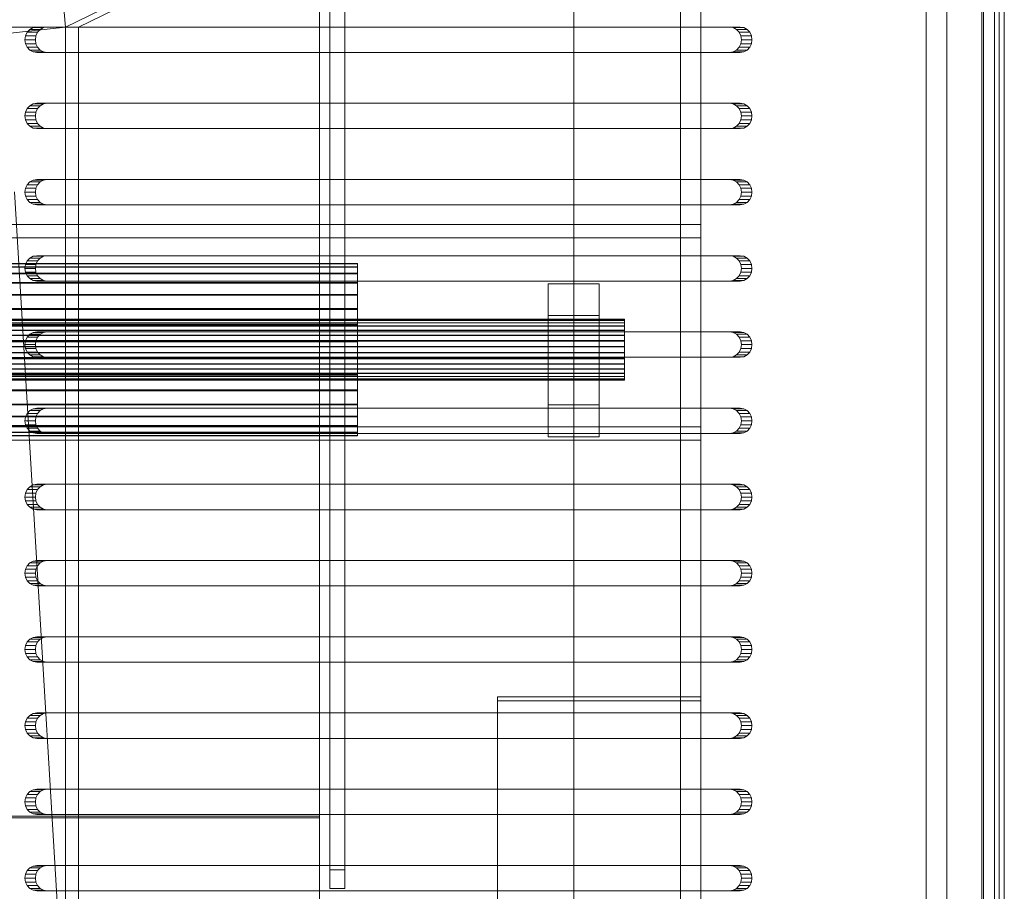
# Model space of a CAD drawing. Header units: millimetres. Extents: x -2233 to 61924, y -68080 to 6847.
# Tile 639 of 656: x 27641 to 27835, y -18050 to -17879. Entities that reach past the tile are written whole.
import ezdxf

# ---------------------------------------------------------------- set-up
doc = ezdxf.new("R2010")
doc.units = ezdxf.units.MM
for name, color, linetype, lineweight in [('superior_bajante_movil', 7, 'Continuous', 0), ('superior_C09', 7, 'Continuous', 0), ('superior_screen-C09', 7, 'Continuous', 0)]:
    doc.layers.add(name, color=color, linetype=linetype, lineweight=lineweight)

msp = doc.modelspace()

# ---------------------------------------------------------------- linework, layer by layer
at = {"layer": 'superior_bajante_movil'}
for p, q in [((27833.667, -17777), (27833.667, -18183)), ((27834.693, -18183), (27834.693, -17777)), ((27834.693, -17780), (27834.693, -18180)), ((27650.067, -17880), (27830.246, -17792)), ((27832.777, -17792), (27652.598, -17880)), ((27819.312, -17792), (27819.312, -18168)), ((27823.416, -18168), (27823.416, -17792)), ((27830.246, -17792), (27830.246, -18168)), ((27830.588, -18168), (27830.588, -17792)), ((27832.777, -18168), (27832.777, -17792)), ((27834.693, -17792), (27834.693, -18168)), ((27650.067, -17880), (27649.801, -17877.103)), ((27650.067, -17880), (27350.067, -17880)), ((27642.504, -17881.031), (27642.171, -17881.727)), ((27643.024, -17880.477), (27642.504, -17881.031)), ((27642.504, -17881.031), (27644.556, -17881.031)), ((27643.679, -17880.122), (27643.024, -17880.477)), ((27643.024, -17880.477), (27645.076, -17880.477)), ((27644.405, -17880), (27643.679, -17880.122)), ((27643.679, -17880.122), (27645.731, -17880.122)), ((27644.223, -17881.727), (27644.556, -17881.031)), ((27644.405, -17880), (27646.457, -17880)), ((27780.66, -17880), (27644.405, -17880)), ((27644.556, -17881.031), (27645.076, -17880.477)), ((27645.076, -17880.477), (27645.731, -17880.122)), ((27645.731, -17880.122), (27646.457, -17880)), ((27646.457, -17880), (27782.712, -17880)), ((27650.067, -18080), (27650.067, -17880)), ((27650.067, -17880), (27652.598, -17880)), ((27652.598, -17880), (27652.598, -18080)), ((27780.66, -17880), (27782.712, -17880)), ((27781.386, -17880.122), (27780.66, -17880)), ((27781.386, -17880.122), (27783.438, -17880.122)), ((27782.041, -17880.477), (27781.386, -17880.122)), ((27782.041, -17880.477), (27784.093, -17880.477)), ((27782.561, -17881.031), (27782.041, -17880.477)), ((27782.561, -17881.031), (27784.613, -17881.031)), ((27782.895, -17881.727), (27782.561, -17881.031)), ((27782.712, -17880), (27783.438, -17880.122)), ((27783.438, -17880.122), (27784.093, -17880.477)), ((27784.093, -17880.477), (27784.613, -17881.031)), ((27784.613, -17881.031), (27784.947, -17881.727)), ((27642.171, -17881.727), (27642.056, -17882.5)), ((27642.056, -17882.5), (27642.171, -17883.273)), ((27642.056, -17882.5), (27644.108, -17882.5)), ((27642.171, -17881.727), (27644.223, -17881.727)), ((27644.108, -17882.5), (27644.223, -17881.727)), ((27644.223, -17883.273), (27644.108, -17882.5)), ((27782.895, -17881.727), (27784.947, -17881.727)), ((27783.01, -17882.5), (27782.895, -17881.727)), ((27782.895, -17883.273), (27783.01, -17882.5)), ((27783.01, -17882.5), (27785.062, -17882.5)), ((27784.947, -17881.727), (27785.062, -17882.5)), ((27785.062, -17882.5), (27784.947, -17883.273)), ((27642.171, -17883.273), (27642.504, -17883.969)), ((27642.171, -17883.273), (27644.223, -17883.273)), ((27642.504, -17883.969), (27643.024, -17884.523)), ((27642.504, -17883.969), (27644.556, -17883.969)), ((27643.024, -17884.523), (27643.679, -17884.878)), ((27643.024, -17884.523), (27645.076, -17884.523)), ((27643.679, -17884.878), (27644.405, -17885)), ((27643.679, -17884.878), (27645.731, -17884.878)), ((27644.556, -17883.969), (27644.223, -17883.273)), ((27645.076, -17884.523), (27644.556, -17883.969)), ((27645.731, -17884.878), (27645.076, -17884.523)), ((27646.457, -17885), (27645.731, -17884.878)), ((27780.66, -17885), (27781.386, -17884.878)), ((27781.386, -17884.878), (27782.041, -17884.523)), ((27781.386, -17884.878), (27783.438, -17884.878)), ((27782.041, -17884.523), (27782.561, -17883.969)), ((27782.041, -17884.523), (27784.093, -17884.523)), ((27782.561, -17883.969), (27782.895, -17883.273)), ((27782.561, -17883.969), (27784.613, -17883.969)), ((27783.438, -17884.878), (27782.712, -17885)), ((27782.895, -17883.273), (27784.947, -17883.273)), ((27784.093, -17884.523), (27783.438, -17884.878)), ((27784.613, -17883.969), (27784.093, -17884.523)), ((27784.947, -17883.273), (27784.613, -17883.969)), ((27646.457, -17885), (27644.405, -17885)), ((27644.405, -17885), (27780.66, -17885)), ((27782.712, -17885), (27646.457, -17885)), ((27780.66, -17885), (27782.712, -17885)), ((27642.504, -17896.031), (27642.171, -17896.727)), ((27643.024, -17895.477), (27642.504, -17896.031)), ((27642.504, -17896.031), (27644.556, -17896.031)), ((27643.679, -17895.122), (27643.024, -17895.477)), ((27643.024, -17895.477), (27645.076, -17895.477)), ((27644.405, -17895), (27643.679, -17895.122)), ((27643.679, -17895.122), (27645.731, -17895.122)), ((27644.223, -17896.727), (27644.556, -17896.031)), ((27644.405, -17895), (27646.457, -17895)), ((27780.66, -17895), (27644.405, -17895)), ((27644.556, -17896.031), (27645.076, -17895.477)), ((27645.076, -17895.477), (27645.731, -17895.122)), ((27645.731, -17895.122), (27646.457, -17895)), ((27646.457, -17895), (27782.712, -17895)), ((27780.66, -17895), (27782.712, -17895)), ((27781.386, -17895.122), (27780.66, -17895)), ((27781.386, -17895.122), (27783.438, -17895.122)), ((27782.041, -17895.477), (27781.386, -17895.122)), ((27782.041, -17895.477), (27784.093, -17895.477)), ((27782.561, -17896.031), (27782.041, -17895.477)), ((27782.561, -17896.031), (27784.613, -17896.031)), ((27782.895, -17896.727), (27782.561, -17896.031)), ((27782.712, -17895), (27783.438, -17895.122)), ((27783.438, -17895.122), (27784.093, -17895.477)), ((27784.093, -17895.477), (27784.613, -17896.031)), ((27784.613, -17896.031), (27784.947, -17896.727)), ((27642.171, -17896.727), (27642.056, -17897.5)), ((27642.056, -17897.5), (27642.171, -17898.273)), ((27642.056, -17897.5), (27644.108, -17897.5)), ((27642.171, -17896.727), (27644.223, -17896.727)), ((27642.171, -17898.273), (27642.504, -17898.969)), ((27642.171, -17898.273), (27644.223, -17898.273)), ((27644.108, -17897.5), (27644.223, -17896.727)), ((27644.223, -17898.273), (27644.108, -17897.5)), ((27644.556, -17898.969), (27644.223, -17898.273)), ((27782.561, -17898.969), (27782.895, -17898.273)), ((27782.895, -17896.727), (27784.947, -17896.727)), ((27783.01, -17897.5), (27782.895, -17896.727)), ((27782.895, -17898.273), (27783.01, -17897.5)), ((27782.895, -17898.273), (27784.947, -17898.273)), ((27783.01, -17897.5), (27785.062, -17897.5)), ((27784.947, -17898.273), (27784.613, -17898.969)), ((27784.947, -17896.727), (27785.062, -17897.5)), ((27785.062, -17897.5), (27784.947, -17898.273)), ((27642.504, -17898.969), (27643.024, -17899.523)), ((27642.504, -17898.969), (27644.556, -17898.969)), ((27643.024, -17899.523), (27643.679, -17899.878)), ((27643.024, -17899.523), (27645.076, -17899.523)), ((27643.679, -17899.878), (27644.405, -17900)), ((27643.679, -17899.878), (27645.731, -17899.878)), ((27646.457, -17900), (27644.405, -17900)), ((27644.405, -17900), (27780.66, -17900)), ((27645.076, -17899.523), (27644.556, -17898.969)), ((27645.731, -17899.878), (27645.076, -17899.523)), ((27646.457, -17900), (27645.731, -17899.878)), ((27782.712, -17900), (27646.457, -17900)), ((27780.66, -17900), (27781.386, -17899.878)), ((27780.66, -17900), (27782.712, -17900)), ((27781.386, -17899.878), (27782.041, -17899.523)), ((27781.386, -17899.878), (27783.438, -17899.878)), ((27782.041, -17899.523), (27782.561, -17898.969)), ((27782.041, -17899.523), (27784.093, -17899.523)), ((27782.561, -17898.969), (27784.613, -17898.969)), ((27783.438, -17899.878), (27782.712, -17900)), ((27784.093, -17899.523), (27783.438, -17899.878)), ((27784.613, -17898.969), (27784.093, -17899.523)), ((27644.405, -17910), (27643.679, -17910.122)), ((27644.405, -17910), (27646.457, -17910)), ((27780.66, -17910), (27644.405, -17910)), ((27645.731, -17910.122), (27646.457, -17910)), ((27646.457, -17910), (27782.712, -17910)), ((27780.66, -17910), (27782.712, -17910)), ((27781.386, -17910.122), (27780.66, -17910)), ((27782.712, -17910), (27783.438, -17910.122)), ((27642.171, -17911.727), (27642.056, -17912.5)), ((27642.504, -17911.031), (27642.171, -17911.727)), ((27642.171, -17911.727), (27644.223, -17911.727)), ((27643.024, -17910.477), (27642.504, -17911.031)), ((27642.504, -17911.031), (27644.556, -17911.031)), ((27643.679, -17910.122), (27643.024, -17910.477)), ((27643.024, -17910.477), (27645.076, -17910.477)), ((27643.679, -17910.122), (27645.731, -17910.122)), ((27644.108, -17912.5), (27644.223, -17911.727)), ((27644.223, -17911.727), (27644.556, -17911.031)), ((27644.556, -17911.031), (27645.076, -17910.477)), ((27645.076, -17910.477), (27645.731, -17910.122)), ((27781.386, -17910.122), (27783.438, -17910.122)), ((27782.041, -17910.477), (27781.386, -17910.122)), ((27782.041, -17910.477), (27784.093, -17910.477)), ((27782.561, -17911.031), (27782.041, -17910.477)), ((27782.561, -17911.031), (27784.613, -17911.031)), ((27782.895, -17911.727), (27782.561, -17911.031)), ((27782.895, -17911.727), (27784.947, -17911.727)), ((27783.01, -17912.5), (27782.895, -17911.727)), ((27783.438, -17910.122), (27784.093, -17910.477)), ((27784.093, -17910.477), (27784.613, -17911.031)), ((27784.613, -17911.031), (27784.947, -17911.727)), ((27784.947, -17911.727), (27785.062, -17912.5)), ((27642.056, -17912.5), (27642.171, -17913.273)), ((27642.056, -17912.5), (27644.108, -17912.5)), ((27642.171, -17913.273), (27642.504, -17913.969)), ((27642.171, -17913.273), (27644.223, -17913.273)), ((27642.504, -17913.969), (27643.024, -17914.523)), ((27642.504, -17913.969), (27644.556, -17913.969)), ((27644.223, -17913.273), (27644.108, -17912.5)), ((27644.556, -17913.969), (27644.223, -17913.273)), ((27645.076, -17914.523), (27644.556, -17913.969)), ((27782.041, -17914.523), (27782.561, -17913.969)), ((27782.561, -17913.969), (27782.895, -17913.273)), ((27782.561, -17913.969), (27784.613, -17913.969)), ((27782.895, -17913.273), (27783.01, -17912.5)), ((27782.895, -17913.273), (27784.947, -17913.273)), ((27783.01, -17912.5), (27785.062, -17912.5)), ((27784.613, -17913.969), (27784.093, -17914.523)), ((27784.947, -17913.273), (27784.613, -17913.969)), ((27785.062, -17912.5), (27784.947, -17913.273)), ((27643.024, -17914.523), (27643.679, -17914.878)), ((27643.024, -17914.523), (27645.076, -17914.523)), ((27643.679, -17914.878), (27644.405, -17915)), ((27643.679, -17914.878), (27645.731, -17914.878)), ((27646.457, -17915), (27644.405, -17915)), ((27644.405, -17915), (27780.66, -17915)), ((27645.731, -17914.878), (27645.076, -17914.523)), ((27646.457, -17915), (27645.731, -17914.878)), ((27782.712, -17915), (27646.457, -17915)), ((27780.66, -17915), (27781.386, -17914.878)), ((27780.66, -17915), (27782.712, -17915)), ((27781.386, -17914.878), (27782.041, -17914.523)), ((27781.386, -17914.878), (27783.438, -17914.878)), ((27782.041, -17914.523), (27784.093, -17914.523)), ((27783.438, -17914.878), (27782.712, -17915)), ((27784.093, -17914.523), (27783.438, -17914.878)), ((27643.024, -17925.477), (27642.504, -17926.031)), ((27643.679, -17925.122), (27643.024, -17925.477)), ((27643.024, -17925.477), (27645.076, -17925.477)), ((27644.405, -17925), (27643.679, -17925.122)), ((27643.679, -17925.122), (27645.731, -17925.122)), ((27644.405, -17925), (27646.457, -17925)), ((27780.66, -17925), (27644.405, -17925)), ((27644.556, -17926.031), (27645.076, -17925.477)), ((27645.076, -17925.477), (27645.731, -17925.122)), ((27645.731, -17925.122), (27646.457, -17925)), ((27646.457, -17925), (27782.712, -17925)), ((27780.66, -17925), (27782.712, -17925)), ((27781.386, -17925.122), (27780.66, -17925)), ((27781.386, -17925.122), (27783.438, -17925.122)), ((27782.041, -17925.477), (27781.386, -17925.122)), ((27782.041, -17925.477), (27784.093, -17925.477)), ((27782.561, -17926.031), (27782.041, -17925.477)), ((27782.712, -17925), (27783.438, -17925.122)), ((27783.438, -17925.122), (27784.093, -17925.477)), ((27784.093, -17925.477), (27784.613, -17926.031)), ((27642.171, -17926.727), (27642.056, -17927.5)), ((27642.056, -17927.5), (27642.171, -17928.273)), ((27642.056, -17927.5), (27644.108, -17927.5)), ((27642.504, -17926.031), (27642.171, -17926.727)), ((27642.171, -17926.727), (27644.223, -17926.727)), ((27642.504, -17926.031), (27644.556, -17926.031)), ((27644.108, -17927.5), (27644.223, -17926.727)), ((27644.223, -17928.273), (27644.108, -17927.5)), ((27644.223, -17926.727), (27644.556, -17926.031)), ((27782.561, -17926.031), (27784.613, -17926.031)), ((27782.895, -17926.727), (27782.561, -17926.031)), ((27782.895, -17926.727), (27784.947, -17926.727)), ((27783.01, -17927.5), (27782.895, -17926.727)), ((27782.895, -17928.273), (27783.01, -17927.5)), ((27783.01, -17927.5), (27785.062, -17927.5)), ((27784.613, -17926.031), (27784.947, -17926.727)), ((27784.947, -17926.727), (27785.062, -17927.5)), ((27785.062, -17927.5), (27784.947, -17928.273)), ((27642.171, -17928.273), (27642.504, -17928.969)), ((27642.171, -17928.273), (27644.223, -17928.273)), ((27642.504, -17928.969), (27643.024, -17929.523)), ((27642.504, -17928.969), (27644.556, -17928.969)), ((27644.556, -17928.969), (27644.223, -17928.273)), ((27645.076, -17929.523), (27644.556, -17928.969)), ((27782.041, -17929.523), (27782.561, -17928.969)), ((27782.561, -17928.969), (27782.895, -17928.273)), ((27782.561, -17928.969), (27784.613, -17928.969)), ((27782.895, -17928.273), (27784.947, -17928.273)), ((27784.613, -17928.969), (27784.093, -17929.523)), ((27784.947, -17928.273), (27784.613, -17928.969)), ((27643.024, -17929.523), (27643.679, -17929.878)), ((27643.024, -17929.523), (27645.076, -17929.523)), ((27643.679, -17929.878), (27644.405, -17930)), ((27643.679, -17929.878), (27645.731, -17929.878)), ((27646.457, -17930), (27644.405, -17930)), ((27644.405, -17930), (27780.66, -17930)), ((27645.731, -17929.878), (27645.076, -17929.523)), ((27646.457, -17930), (27645.731, -17929.878)), ((27782.712, -17930), (27646.457, -17930)), ((27780.66, -17930), (27781.386, -17929.878)), ((27780.66, -17930), (27782.712, -17930)), ((27781.386, -17929.878), (27782.041, -17929.523)), ((27781.386, -17929.878), (27783.438, -17929.878)), ((27782.041, -17929.523), (27784.093, -17929.523)), ((27783.438, -17929.878), (27782.712, -17930)), ((27784.093, -17929.523), (27783.438, -17929.878)), ((27642.504, -17941.031), (27642.171, -17941.727)), ((27643.024, -17940.477), (27642.504, -17941.031)), ((27642.504, -17941.031), (27644.556, -17941.031)), ((27643.679, -17940.122), (27643.024, -17940.477)), ((27643.024, -17940.477), (27645.076, -17940.477)), ((27644.405, -17940), (27643.679, -17940.122)), ((27643.679, -17940.122), (27645.731, -17940.122)), ((27644.223, -17941.727), (27644.556, -17941.031)), ((27644.405, -17940), (27646.457, -17940)), ((27780.66, -17940), (27644.405, -17940)), ((27644.556, -17941.031), (27645.076, -17940.477)), ((27645.076, -17940.477), (27645.731, -17940.122)), ((27645.731, -17940.122), (27646.457, -17940)), ((27646.457, -17940), (27782.712, -17940)), ((27780.66, -17940), (27782.712, -17940)), ((27781.386, -17940.122), (27780.66, -17940)), ((27781.386, -17940.122), (27783.438, -17940.122)), ((27782.041, -17940.477), (27781.386, -17940.122)), ((27782.041, -17940.477), (27784.093, -17940.477)), ((27782.561, -17941.031), (27782.041, -17940.477)), ((27782.561, -17941.031), (27784.613, -17941.031)), ((27782.895, -17941.727), (27782.561, -17941.031)), ((27782.712, -17940), (27783.438, -17940.122)), ((27783.438, -17940.122), (27784.093, -17940.477)), ((27784.093, -17940.477), (27784.613, -17941.031)), ((27784.613, -17941.031), (27784.947, -17941.727)), ((27642.171, -17941.727), (27642.056, -17942.5)), ((27642.056, -17942.5), (27642.171, -17943.273)), ((27642.056, -17942.5), (27644.108, -17942.5)), ((27642.171, -17941.727), (27644.223, -17941.727)), ((27644.108, -17942.5), (27644.223, -17941.727)), ((27644.223, -17943.273), (27644.108, -17942.5)), ((27782.895, -17941.727), (27784.947, -17941.727)), ((27783.01, -17942.5), (27782.895, -17941.727)), ((27782.895, -17943.273), (27783.01, -17942.5)), ((27783.01, -17942.5), (27785.062, -17942.5)), ((27784.947, -17941.727), (27785.062, -17942.5)), ((27785.062, -17942.5), (27784.947, -17943.273)), ((27642.171, -17943.273), (27642.504, -17943.969)), ((27642.171, -17943.273), (27644.223, -17943.273)), ((27642.504, -17943.969), (27643.024, -17944.523)), ((27642.504, -17943.969), (27644.556, -17943.969)), ((27643.024, -17944.523), (27643.679, -17944.878)), ((27643.024, -17944.523), (27645.076, -17944.523)), ((27643.679, -17944.878), (27644.405, -17945)), ((27643.679, -17944.878), (27645.731, -17944.878)), ((27644.556, -17943.969), (27644.223, -17943.273)), ((27645.076, -17944.523), (27644.556, -17943.969)), ((27645.731, -17944.878), (27645.076, -17944.523)), ((27646.457, -17945), (27645.731, -17944.878)), ((27780.66, -17945), (27781.386, -17944.878)), ((27781.386, -17944.878), (27782.041, -17944.523)), ((27781.386, -17944.878), (27783.438, -17944.878)), ((27782.041, -17944.523), (27782.561, -17943.969)), ((27782.041, -17944.523), (27784.093, -17944.523)), ((27782.561, -17943.969), (27782.895, -17943.273)), ((27782.561, -17943.969), (27784.613, -17943.969)), ((27783.438, -17944.878), (27782.712, -17945)), ((27782.895, -17943.273), (27784.947, -17943.273)), ((27784.093, -17944.523), (27783.438, -17944.878)), ((27784.613, -17943.969), (27784.093, -17944.523)), ((27784.947, -17943.273), (27784.613, -17943.969)), ((27646.457, -17945), (27644.405, -17945)), ((27644.405, -17945), (27780.66, -17945)), ((27782.712, -17945), (27646.457, -17945)), ((27780.66, -17945), (27782.712, -17945)), ((27642.504, -17956.031), (27642.171, -17956.727)), ((27643.024, -17955.477), (27642.504, -17956.031)), ((27642.504, -17956.031), (27644.556, -17956.031)), ((27643.679, -17955.122), (27643.024, -17955.477)), ((27643.024, -17955.477), (27645.076, -17955.477)), ((27644.405, -17955), (27643.679, -17955.122)), ((27643.679, -17955.122), (27645.731, -17955.122)), ((27644.223, -17956.727), (27644.556, -17956.031)), ((27644.405, -17955), (27646.457, -17955)), ((27780.66, -17955), (27644.405, -17955)), ((27644.556, -17956.031), (27645.076, -17955.477)), ((27645.076, -17955.477), (27645.731, -17955.122)), ((27645.731, -17955.122), (27646.457, -17955)), ((27646.457, -17955), (27782.712, -17955)), ((27780.66, -17955), (27782.712, -17955)), ((27781.386, -17955.122), (27780.66, -17955)), ((27781.386, -17955.122), (27783.438, -17955.122)), ((27782.041, -17955.477), (27781.386, -17955.122)), ((27782.041, -17955.477), (27784.093, -17955.477)), ((27782.561, -17956.031), (27782.041, -17955.477)), ((27782.561, -17956.031), (27784.613, -17956.031)), ((27782.895, -17956.727), (27782.561, -17956.031)), ((27782.712, -17955), (27783.438, -17955.122)), ((27783.438, -17955.122), (27784.093, -17955.477)), ((27784.093, -17955.477), (27784.613, -17956.031)), ((27784.613, -17956.031), (27784.947, -17956.727)), ((27642.171, -17956.727), (27642.056, -17957.5)), ((27642.056, -17957.5), (27642.171, -17958.273)), ((27642.056, -17957.5), (27644.108, -17957.5)), ((27642.171, -17956.727), (27644.223, -17956.727)), ((27642.171, -17958.273), (27642.504, -17958.969)), ((27642.171, -17958.273), (27644.223, -17958.273)), ((27644.108, -17957.5), (27644.223, -17956.727)), ((27644.223, -17958.273), (27644.108, -17957.5)), ((27644.556, -17958.969), (27644.223, -17958.273)), ((27782.561, -17958.969), (27782.895, -17958.273)), ((27782.895, -17956.727), (27784.947, -17956.727)), ((27783.01, -17957.5), (27782.895, -17956.727)), ((27782.895, -17958.273), (27783.01, -17957.5)), ((27782.895, -17958.273), (27784.947, -17958.273)), ((27783.01, -17957.5), (27785.062, -17957.5)), ((27784.947, -17958.273), (27784.613, -17958.969)), ((27784.947, -17956.727), (27785.062, -17957.5)), ((27785.062, -17957.5), (27784.947, -17958.273)), ((27642.504, -17958.969), (27643.024, -17959.523)), ((27642.504, -17958.969), (27644.556, -17958.969)), ((27643.024, -17959.523), (27643.679, -17959.878)), ((27643.024, -17959.523), (27645.076, -17959.523)), ((27643.679, -17959.878), (27644.405, -17960)), ((27643.679, -17959.878), (27645.731, -17959.878)), ((27646.457, -17960), (27644.405, -17960)), ((27644.405, -17960), (27780.66, -17960)), ((27645.076, -17959.523), (27644.556, -17958.969)), ((27645.731, -17959.878), (27645.076, -17959.523)), ((27646.457, -17960), (27645.731, -17959.878)), ((27782.712, -17960), (27646.457, -17960)), ((27780.66, -17960), (27781.386, -17959.878)), ((27780.66, -17960), (27782.712, -17960)), ((27781.386, -17959.878), (27782.041, -17959.523)), ((27781.386, -17959.878), (27783.438, -17959.878)), ((27782.041, -17959.523), (27782.561, -17958.969)), ((27782.041, -17959.523), (27784.093, -17959.523)), ((27782.561, -17958.969), (27784.613, -17958.969)), ((27783.438, -17959.878), (27782.712, -17960)), ((27784.093, -17959.523), (27783.438, -17959.878)), ((27784.613, -17958.969), (27784.093, -17959.523)), ((27643.679, -17970.122), (27643.024, -17970.477)), ((27644.405, -17970), (27643.679, -17970.122)), ((27643.679, -17970.122), (27645.731, -17970.122)), ((27644.405, -17970), (27646.457, -17970)), ((27780.66, -17970), (27644.405, -17970)), ((27645.076, -17970.477), (27645.731, -17970.122)), ((27645.731, -17970.122), (27646.457, -17970)), ((27646.457, -17970), (27782.712, -17970)), ((27780.66, -17970), (27782.712, -17970)), ((27781.386, -17970.122), (27780.66, -17970)), ((27781.386, -17970.122), (27783.438, -17970.122)), ((27782.041, -17970.477), (27781.386, -17970.122)), ((27782.712, -17970), (27783.438, -17970.122)), ((27783.438, -17970.122), (27784.093, -17970.477)), ((27642.171, -17971.727), (27642.056, -17972.5)), ((27642.504, -17971.031), (27642.171, -17971.727)), ((27642.171, -17971.727), (27644.223, -17971.727)), ((27643.024, -17970.477), (27642.504, -17971.031)), ((27642.504, -17971.031), (27644.556, -17971.031)), ((27643.024, -17970.477), (27645.076, -17970.477)), ((27644.108, -17972.5), (27644.223, -17971.727)), ((27644.223, -17971.727), (27644.556, -17971.031)), ((27644.556, -17971.031), (27645.076, -17970.477)), ((27782.041, -17970.477), (27784.093, -17970.477)), ((27782.561, -17971.031), (27782.041, -17970.477)), ((27782.561, -17971.031), (27784.613, -17971.031)), ((27782.895, -17971.727), (27782.561, -17971.031)), ((27782.895, -17971.727), (27784.947, -17971.727)), ((27783.01, -17972.5), (27782.895, -17971.727)), ((27784.093, -17970.477), (27784.613, -17971.031)), ((27784.613, -17971.031), (27784.947, -17971.727)), ((27784.947, -17971.727), (27785.062, -17972.5)), ((27642.056, -17972.5), (27642.171, -17973.273)), ((27642.056, -17972.5), (27644.108, -17972.5)), ((27642.171, -17973.273), (27642.504, -17973.969)), ((27642.171, -17973.273), (27644.223, -17973.273)), ((27642.504, -17973.969), (27643.024, -17974.523)), ((27642.504, -17973.969), (27644.556, -17973.969)), ((27644.223, -17973.273), (27644.108, -17972.5)), ((27644.556, -17973.969), (27644.223, -17973.273)), ((27645.076, -17974.523), (27644.556, -17973.969)), ((27782.041, -17974.523), (27782.561, -17973.969)), ((27782.561, -17973.969), (27782.895, -17973.273)), ((27782.561, -17973.969), (27784.613, -17973.969)), ((27782.895, -17973.273), (27783.01, -17972.5)), ((27782.895, -17973.273), (27784.947, -17973.273)), ((27783.01, -17972.5), (27785.062, -17972.5)), ((27784.613, -17973.969), (27784.093, -17974.523)), ((27784.947, -17973.273), (27784.613, -17973.969)), ((27785.062, -17972.5), (27784.947, -17973.273)), ((27643.024, -17974.523), (27643.679, -17974.878)), ((27643.024, -17974.523), (27645.076, -17974.523)), ((27643.679, -17974.878), (27644.405, -17975)), ((27643.679, -17974.878), (27645.731, -17974.878)), ((27646.457, -17975), (27644.405, -17975)), ((27644.405, -17975), (27780.66, -17975)), ((27645.731, -17974.878), (27645.076, -17974.523)), ((27646.457, -17975), (27645.731, -17974.878)), ((27782.712, -17975), (27646.457, -17975)), ((27780.66, -17975), (27781.386, -17974.878)), ((27780.66, -17975), (27782.712, -17975)), ((27781.386, -17974.878), (27782.041, -17974.523)), ((27781.386, -17974.878), (27783.438, -17974.878)), ((27782.041, -17974.523), (27784.093, -17974.523)), ((27783.438, -17974.878), (27782.712, -17975)), ((27784.093, -17974.523), (27783.438, -17974.878)), ((27643.024, -17985.477), (27642.504, -17986.031)), ((27643.679, -17985.122), (27643.024, -17985.477)), ((27643.024, -17985.477), (27645.076, -17985.477)), ((27644.405, -17985), (27643.679, -17985.122)), ((27643.679, -17985.122), (27645.731, -17985.122)), ((27644.405, -17985), (27646.457, -17985)), ((27780.66, -17985), (27644.405, -17985)), ((27644.556, -17986.031), (27645.076, -17985.477)), ((27645.076, -17985.477), (27645.731, -17985.122)), ((27645.731, -17985.122), (27646.457, -17985)), ((27646.457, -17985), (27782.712, -17985)), ((27780.66, -17985), (27782.712, -17985)), ((27781.386, -17985.122), (27780.66, -17985)), ((27781.386, -17985.122), (27783.438, -17985.122)), ((27782.041, -17985.477), (27781.386, -17985.122)), ((27782.041, -17985.477), (27784.093, -17985.477)), ((27782.561, -17986.031), (27782.041, -17985.477)), ((27782.712, -17985), (27783.438, -17985.122)), ((27783.438, -17985.122), (27784.093, -17985.477)), ((27784.093, -17985.477), (27784.613, -17986.031)), ((27642.171, -17986.727), (27642.056, -17987.5)), ((27642.056, -17987.5), (27642.171, -17988.273)), ((27642.056, -17987.5), (27644.108, -17987.5)), ((27642.504, -17986.031), (27642.171, -17986.727)), ((27642.171, -17986.727), (27644.223, -17986.727)), ((27642.504, -17986.031), (27644.556, -17986.031)), ((27644.108, -17987.5), (27644.223, -17986.727)), ((27644.223, -17988.273), (27644.108, -17987.5)), ((27644.223, -17986.727), (27644.556, -17986.031)), ((27782.561, -17986.031), (27784.613, -17986.031)), ((27782.895, -17986.727), (27782.561, -17986.031)), ((27782.895, -17986.727), (27784.947, -17986.727)), ((27783.01, -17987.5), (27782.895, -17986.727)), ((27782.895, -17988.273), (27783.01, -17987.5)), ((27783.01, -17987.5), (27785.062, -17987.5)), ((27784.613, -17986.031), (27784.947, -17986.727)), ((27784.947, -17986.727), (27785.062, -17987.5)), ((27785.062, -17987.5), (27784.947, -17988.273)), ((27642.171, -17988.273), (27642.504, -17988.969)), ((27642.171, -17988.273), (27644.223, -17988.273)), ((27642.504, -17988.969), (27643.024, -17989.523)), ((27642.504, -17988.969), (27644.556, -17988.969)), ((27643.024, -17989.523), (27643.679, -17989.878)), ((27643.024, -17989.523), (27645.076, -17989.523)), ((27644.556, -17988.969), (27644.223, -17988.273)), ((27645.076, -17989.523), (27644.556, -17988.969)), ((27645.731, -17989.878), (27645.076, -17989.523)), ((27781.386, -17989.878), (27782.041, -17989.523)), ((27782.041, -17989.523), (27782.561, -17988.969)), ((27782.041, -17989.523), (27784.093, -17989.523)), ((27782.561, -17988.969), (27782.895, -17988.273)), ((27782.561, -17988.969), (27784.613, -17988.969)), ((27782.895, -17988.273), (27784.947, -17988.273)), ((27784.093, -17989.523), (27783.438, -17989.878)), ((27784.613, -17988.969), (27784.093, -17989.523)), ((27784.947, -17988.273), (27784.613, -17988.969)), ((27643.679, -17989.878), (27644.405, -17990)), ((27643.679, -17989.878), (27645.731, -17989.878)), ((27646.457, -17990), (27644.405, -17990)), ((27644.405, -17990), (27780.66, -17990)), ((27646.457, -17990), (27645.731, -17989.878)), ((27782.712, -17990), (27646.457, -17990)), ((27780.66, -17990), (27781.386, -17989.878)), ((27780.66, -17990), (27782.712, -17990)), ((27781.386, -17989.878), (27783.438, -17989.878)), ((27783.438, -17989.878), (27782.712, -17990)), ((27642.504, -18001.031), (27642.171, -18001.727)), ((27643.024, -18000.477), (27642.504, -18001.031)), ((27642.504, -18001.031), (27644.556, -18001.031)), ((27643.679, -18000.122), (27643.024, -18000.477)), ((27643.024, -18000.477), (27645.076, -18000.477)), ((27644.405, -18000), (27643.679, -18000.122)), ((27643.679, -18000.122), (27645.731, -18000.122)), ((27644.223, -18001.727), (27644.556, -18001.031)), ((27644.405, -18000), (27646.457, -18000)), ((27780.66, -18000), (27644.405, -18000)), ((27644.556, -18001.031), (27645.076, -18000.477)), ((27645.076, -18000.477), (27645.731, -18000.122)), ((27645.731, -18000.122), (27646.457, -18000)), ((27646.457, -18000), (27782.712, -18000)), ((27780.66, -18000), (27782.712, -18000)), ((27781.386, -18000.122), (27780.66, -18000)), ((27781.386, -18000.122), (27783.438, -18000.122)), ((27782.041, -18000.477), (27781.386, -18000.122)), ((27782.041, -18000.477), (27784.093, -18000.477)), ((27782.561, -18001.031), (27782.041, -18000.477)), ((27782.561, -18001.031), (27784.613, -18001.031)), ((27782.895, -18001.727), (27782.561, -18001.031)), ((27782.712, -18000), (27783.438, -18000.122)), ((27783.438, -18000.122), (27784.093, -18000.477)), ((27784.093, -18000.477), (27784.613, -18001.031)), ((27784.613, -18001.031), (27784.947, -18001.727)), ((27642.171, -18001.727), (27642.056, -18002.5)), ((27642.056, -18002.5), (27642.171, -18003.273)), ((27642.056, -18002.5), (27644.108, -18002.5)), ((27642.171, -18001.727), (27644.223, -18001.727)), ((27644.108, -18002.5), (27644.223, -18001.727)), ((27644.223, -18003.273), (27644.108, -18002.5)), ((27782.895, -18001.727), (27784.947, -18001.727)), ((27783.01, -18002.5), (27782.895, -18001.727)), ((27782.895, -18003.273), (27783.01, -18002.5)), ((27783.01, -18002.5), (27785.062, -18002.5)), ((27784.947, -18001.727), (27785.062, -18002.5)), ((27785.062, -18002.5), (27784.947, -18003.273)), ((27642.171, -18003.273), (27642.504, -18003.969)), ((27642.171, -18003.273), (27644.223, -18003.273)), ((27642.504, -18003.969), (27643.024, -18004.523)), ((27642.504, -18003.969), (27644.556, -18003.969)), ((27643.024, -18004.523), (27643.679, -18004.878)), ((27643.024, -18004.523), (27645.076, -18004.523)), ((27643.679, -18004.878), (27644.405, -18005)), ((27643.679, -18004.878), (27645.731, -18004.878)), ((27644.556, -18003.969), (27644.223, -18003.273)), ((27646.457, -18005), (27644.405, -18005)), ((27644.405, -18005), (27780.66, -18005)), ((27645.076, -18004.523), (27644.556, -18003.969)), ((27645.731, -18004.878), (27645.076, -18004.523)), ((27646.457, -18005), (27645.731, -18004.878)), ((27782.712, -18005), (27646.457, -18005)), ((27780.66, -18005), (27781.386, -18004.878)), ((27780.66, -18005), (27782.712, -18005)), ((27781.386, -18004.878), (27782.041, -18004.523)), ((27781.386, -18004.878), (27783.438, -18004.878)), ((27782.041, -18004.523), (27782.561, -18003.969)), ((27782.041, -18004.523), (27784.093, -18004.523)), ((27782.561, -18003.969), (27782.895, -18003.273)), ((27782.561, -18003.969), (27784.613, -18003.969)), ((27783.438, -18004.878), (27782.712, -18005)), ((27782.895, -18003.273), (27784.947, -18003.273)), ((27784.093, -18004.523), (27783.438, -18004.878)), ((27784.613, -18003.969), (27784.093, -18004.523)), ((27784.947, -18003.273), (27784.613, -18003.969)), ((27642.504, -18016.031), (27642.171, -18016.727)), ((27643.024, -18015.477), (27642.504, -18016.031)), ((27642.504, -18016.031), (27644.556, -18016.031)), ((27643.679, -18015.122), (27643.024, -18015.477)), ((27643.024, -18015.477), (27645.076, -18015.477)), ((27644.405, -18015), (27643.679, -18015.122)), ((27643.679, -18015.122), (27645.731, -18015.122)), ((27644.223, -18016.727), (27644.556, -18016.031)), ((27644.405, -18015), (27646.457, -18015)), ((27780.66, -18015), (27644.405, -18015)), ((27644.556, -18016.031), (27645.076, -18015.477)), ((27645.076, -18015.477), (27645.731, -18015.122)), ((27645.731, -18015.122), (27646.457, -18015)), ((27646.457, -18015), (27782.712, -18015)), ((27780.66, -18015), (27782.712, -18015)), ((27781.386, -18015.122), (27780.66, -18015)), ((27781.386, -18015.122), (27783.438, -18015.122)), ((27782.041, -18015.477), (27781.386, -18015.122)), ((27782.041, -18015.477), (27784.093, -18015.477)), ((27782.561, -18016.031), (27782.041, -18015.477)), ((27782.561, -18016.031), (27784.613, -18016.031)), ((27782.895, -18016.727), (27782.561, -18016.031)), ((27782.712, -18015), (27783.438, -18015.122)), ((27783.438, -18015.122), (27784.093, -18015.477)), ((27784.093, -18015.477), (27784.613, -18016.031)), ((27784.613, -18016.031), (27784.947, -18016.727)), ((27642.171, -18016.727), (27642.056, -18017.5)), ((27642.056, -18017.5), (27642.171, -18018.273)), ((27642.056, -18017.5), (27644.108, -18017.5)), ((27642.171, -18016.727), (27644.223, -18016.727)), ((27642.171, -18018.273), (27642.504, -18018.969)), ((27642.171, -18018.273), (27644.223, -18018.273)), ((27644.108, -18017.5), (27644.223, -18016.727)), ((27644.223, -18018.273), (27644.108, -18017.5)), ((27644.556, -18018.969), (27644.223, -18018.273)), ((27782.561, -18018.969), (27782.895, -18018.273)), ((27782.895, -18016.727), (27784.947, -18016.727)), ((27783.01, -18017.5), (27782.895, -18016.727)), ((27782.895, -18018.273), (27783.01, -18017.5)), ((27782.895, -18018.273), (27784.947, -18018.273)), ((27783.01, -18017.5), (27785.062, -18017.5)), ((27784.947, -18018.273), (27784.613, -18018.969)), ((27784.947, -18016.727), (27785.062, -18017.5)), ((27785.062, -18017.5), (27784.947, -18018.273)), ((27642.504, -18018.969), (27643.024, -18019.523)), ((27642.504, -18018.969), (27644.556, -18018.969)), ((27643.024, -18019.523), (27643.679, -18019.878)), ((27643.024, -18019.523), (27645.076, -18019.523)), ((27643.679, -18019.878), (27644.405, -18020)), ((27643.679, -18019.878), (27645.731, -18019.878)), ((27646.457, -18020), (27644.405, -18020)), ((27644.405, -18020), (27780.66, -18020)), ((27645.076, -18019.523), (27644.556, -18018.969)), ((27645.731, -18019.878), (27645.076, -18019.523)), ((27646.457, -18020), (27645.731, -18019.878)), ((27782.712, -18020), (27646.457, -18020)), ((27780.66, -18020), (27781.386, -18019.878)), ((27780.66, -18020), (27782.712, -18020)), ((27781.386, -18019.878), (27782.041, -18019.523)), ((27781.386, -18019.878), (27783.438, -18019.878)), ((27782.041, -18019.523), (27782.561, -18018.969)), ((27782.041, -18019.523), (27784.093, -18019.523)), ((27782.561, -18018.969), (27784.613, -18018.969)), ((27783.438, -18019.878), (27782.712, -18020)), ((27784.093, -18019.523), (27783.438, -18019.878)), ((27784.613, -18018.969), (27784.093, -18019.523)), ((27643.679, -18030.122), (27643.024, -18030.477)), ((27644.405, -18030), (27643.679, -18030.122)), ((27643.679, -18030.122), (27645.731, -18030.122)), ((27644.405, -18030), (27646.457, -18030)), ((27780.66, -18030), (27644.405, -18030)), ((27645.076, -18030.477), (27645.731, -18030.122)), ((27645.731, -18030.122), (27646.457, -18030)), ((27646.457, -18030), (27782.712, -18030)), ((27780.66, -18030), (27782.712, -18030)), ((27781.386, -18030.122), (27780.66, -18030)), ((27781.386, -18030.122), (27783.438, -18030.122)), ((27782.041, -18030.477), (27781.386, -18030.122)), ((27782.712, -18030), (27783.438, -18030.122)), ((27783.438, -18030.122), (27784.093, -18030.477)), ((27642.171, -18031.727), (27642.056, -18032.5)), ((27642.504, -18031.031), (27642.171, -18031.727)), ((27642.171, -18031.727), (27644.223, -18031.727)), ((27643.024, -18030.477), (27642.504, -18031.031)), ((27642.504, -18031.031), (27644.556, -18031.031)), ((27643.024, -18030.477), (27645.076, -18030.477)), ((27644.108, -18032.5), (27644.223, -18031.727)), ((27644.223, -18031.727), (27644.556, -18031.031)), ((27644.556, -18031.031), (27645.076, -18030.477)), ((27782.041, -18030.477), (27784.093, -18030.477)), ((27782.561, -18031.031), (27782.041, -18030.477)), ((27782.561, -18031.031), (27784.613, -18031.031)), ((27782.895, -18031.727), (27782.561, -18031.031)), ((27782.895, -18031.727), (27784.947, -18031.727)), ((27783.01, -18032.5), (27782.895, -18031.727)), ((27784.093, -18030.477), (27784.613, -18031.031)), ((27784.613, -18031.031), (27784.947, -18031.727)), ((27784.947, -18031.727), (27785.062, -18032.5)), ((27642.056, -18032.5), (27642.171, -18033.273)), ((27642.056, -18032.5), (27644.108, -18032.5)), ((27642.171, -18033.273), (27642.504, -18033.969)), ((27642.171, -18033.273), (27644.223, -18033.273)), ((27642.504, -18033.969), (27643.024, -18034.523)), ((27642.504, -18033.969), (27644.556, -18033.969)), ((27644.223, -18033.273), (27644.108, -18032.5)), ((27644.556, -18033.969), (27644.223, -18033.273)), ((27645.076, -18034.523), (27644.556, -18033.969)), ((27782.041, -18034.523), (27782.561, -18033.969)), ((27782.561, -18033.969), (27782.895, -18033.273)), ((27782.561, -18033.969), (27784.613, -18033.969)), ((27782.895, -18033.273), (27783.01, -18032.5)), ((27782.895, -18033.273), (27784.947, -18033.273)), ((27783.01, -18032.5), (27785.062, -18032.5)), ((27784.613, -18033.969), (27784.093, -18034.523)), ((27784.947, -18033.273), (27784.613, -18033.969)), ((27785.062, -18032.5), (27784.947, -18033.273)), ((27643.024, -18034.523), (27643.679, -18034.878)), ((27643.024, -18034.523), (27645.076, -18034.523)), ((27643.679, -18034.878), (27644.405, -18035)), ((27643.679, -18034.878), (27645.731, -18034.878)), ((27646.457, -18035), (27644.405, -18035)), ((27644.405, -18035), (27780.66, -18035)), ((27645.731, -18034.878), (27645.076, -18034.523)), ((27646.457, -18035), (27645.731, -18034.878)), ((27782.712, -18035), (27646.457, -18035)), ((27780.66, -18035), (27781.386, -18034.878)), ((27780.66, -18035), (27782.712, -18035)), ((27781.386, -18034.878), (27782.041, -18034.523)), ((27781.386, -18034.878), (27783.438, -18034.878)), ((27782.041, -18034.523), (27784.093, -18034.523)), ((27783.438, -18034.878), (27782.712, -18035)), ((27784.093, -18034.523), (27783.438, -18034.878)), ((27643.024, -18045.477), (27642.504, -18046.031)), ((27643.679, -18045.122), (27643.024, -18045.477)), ((27643.024, -18045.477), (27645.076, -18045.477)), ((27644.405, -18045), (27643.679, -18045.122)), ((27643.679, -18045.122), (27645.731, -18045.122)), ((27644.405, -18045), (27646.457, -18045)), ((27780.66, -18045), (27644.405, -18045)), ((27644.556, -18046.031), (27645.076, -18045.477)), ((27645.076, -18045.477), (27645.731, -18045.122)), ((27645.731, -18045.122), (27646.457, -18045)), ((27646.457, -18045), (27782.712, -18045)), ((27780.66, -18045), (27782.712, -18045)), ((27781.386, -18045.122), (27780.66, -18045)), ((27781.386, -18045.122), (27783.438, -18045.122)), ((27782.041, -18045.477), (27781.386, -18045.122)), ((27782.041, -18045.477), (27784.093, -18045.477)), ((27782.561, -18046.031), (27782.041, -18045.477)), ((27782.712, -18045), (27783.438, -18045.122)), ((27783.438, -18045.122), (27784.093, -18045.477)), ((27784.093, -18045.477), (27784.613, -18046.031)), ((27642.171, -18046.727), (27642.056, -18047.5)), ((27642.056, -18047.5), (27642.171, -18048.273)), ((27642.056, -18047.5), (27644.108, -18047.5)), ((27642.504, -18046.031), (27642.171, -18046.727)), ((27642.171, -18046.727), (27644.223, -18046.727)), ((27642.504, -18046.031), (27644.556, -18046.031)), ((27644.108, -18047.5), (27644.223, -18046.727)), ((27644.223, -18048.273), (27644.108, -18047.5)), ((27644.223, -18046.727), (27644.556, -18046.031)), ((27782.561, -18046.031), (27784.613, -18046.031)), ((27782.895, -18046.727), (27782.561, -18046.031)), ((27782.895, -18046.727), (27784.947, -18046.727)), ((27783.01, -18047.5), (27782.895, -18046.727)), ((27782.895, -18048.273), (27783.01, -18047.5)), ((27783.01, -18047.5), (27785.062, -18047.5)), ((27784.613, -18046.031), (27784.947, -18046.727)), ((27784.947, -18046.727), (27785.062, -18047.5)), ((27785.062, -18047.5), (27784.947, -18048.273)), ((27642.171, -18048.273), (27642.504, -18048.969)), ((27642.171, -18048.273), (27644.223, -18048.273)), ((27642.504, -18048.969), (27643.024, -18049.523)), ((27642.504, -18048.969), (27644.556, -18048.969)), ((27643.024, -18049.523), (27643.679, -18049.878)), ((27643.024, -18049.523), (27645.076, -18049.523)), ((27644.556, -18048.969), (27644.223, -18048.273)), ((27645.076, -18049.523), (27644.556, -18048.969)), ((27645.731, -18049.878), (27645.076, -18049.523)), ((27781.386, -18049.878), (27782.041, -18049.523)), ((27782.041, -18049.523), (27782.561, -18048.969)), ((27782.041, -18049.523), (27784.093, -18049.523)), ((27782.561, -18048.969), (27782.895, -18048.273)), ((27782.561, -18048.969), (27784.613, -18048.969)), ((27782.895, -18048.273), (27784.947, -18048.273)), ((27784.093, -18049.523), (27783.438, -18049.878)), ((27784.613, -18048.969), (27784.093, -18049.523)), ((27784.947, -18048.273), (27784.613, -18048.969)), ((27643.679, -18049.878), (27644.405, -18050)), ((27643.679, -18049.878), (27645.731, -18049.878)), ((27646.457, -18050), (27644.405, -18050)), ((27644.405, -18050), (27780.66, -18050)), ((27646.457, -18050), (27645.731, -18049.878)), ((27782.712, -18050), (27646.457, -18050)), ((27780.66, -18050), (27781.386, -18049.878)), ((27780.66, -18050), (27782.712, -18050)), ((27781.386, -18049.878), (27783.438, -18049.878)), ((27783.438, -18049.878), (27782.712, -18050))]:
    msp.add_line(p, q, dxfattribs=at)
at = {"layer": 'superior_C09'}
for p, q in [((27750, -18157.053), (27750, -16117.822)), ((27750, -16118.451), (27750, -18157.681)), ((27771, -18157.053), (27771, -16117.822)), ((27775, -16117.822), (27775, -18157.053)), ((27775, -18157.681), (27775, -16118.451)), ((27750, -18167.522), (27750, -16128.291)), ((27775, -16128.291), (27775, -18167.522)), ((27750, -16128.919), (27750, -18168.15)), ((27771, -16128.919), (27771, -18168.15)), ((27775, -18168.15), (27775, -16128.919)), ((27700, -16194.452), (27700, -18094.452)), ((27700, -18094.766), (27700, -16194.766)), ((27700, -16205.234), (27700, -18105.234)), ((27700, -18105.548), (27700, -16205.548)), ((27702, -18045.878), (27702, -16265.219)), ((27705, -16265.219), (27705, -18045.878)), ((27702, -16268.883), (27702, -18049.542)), ((27705, -18049.542), (27705, -16268.883)), ((27700, -16274.536), (27700, -18035.305)), ((27700, -18035.619), (27700, -16274.85)), ((27225, -17918.895), (27775, -17918.895)), ((27775, -17918.895), (27775, -17958.676)), ((27775, -17918.895), (27775, -17921.512)), ((27775, -17921.512), (27225, -17921.512)), ((27775, -17961.293), (27775, -17921.512)), ((27707.5, -17926.567), (27292.5, -17926.567)), ((27292.5, -17926.59), (27707.5, -17926.59)), ((27707.5, -17927.196), (27292.5, -17927.196)), ((27707.5, -17927.262), (27292.5, -17927.262)), ((27707.5, -17926.567), (27707.5, -17927.196)), ((27707.5, -17926.59), (27707.5, -17926.567)), ((27707.5, -17927.262), (27707.5, -17926.59)), ((27707.5, -17927.196), (27707.5, -17928.45)), ((27707.5, -17928.558), (27707.5, -17927.262)), ((27707.5, -17928.45), (27292.5, -17928.45)), ((27707.5, -17928.558), (27292.5, -17928.558)), ((27707.5, -17928.45), (27707.5, -17930.283)), ((27707.5, -17930.428), (27707.5, -17928.558)), ((27707.5, -17930.283), (27292.5, -17930.283)), ((27707.5, -17930.428), (27292.5, -17930.428)), ((27707.5, -17930.283), (27707.5, -17932.624)), ((27707.5, -17932.8), (27707.5, -17930.428)), ((27745, -17954.383), (27745, -17930.515)), ((27745, -17930.515), (27755, -17930.515)), ((27745, -17930.515), (27745, -17936.796)), ((27755, -17930.515), (27755, -17954.383)), ((27755, -17930.515), (27755, -17936.796)), ((27707.5, -17932.624), (27292.5, -17932.624)), ((27707.5, -17932.8), (27292.5, -17932.8)), ((27707.5, -17932.624), (27707.5, -17935.382)), ((27707.5, -17935.583), (27707.5, -17932.8)), ((27707.5, -17935.382), (27292.5, -17935.382)), ((27707.5, -17935.583), (27292.5, -17935.583)), ((27707.5, -17935.382), (27707.5, -17938.452)), ((27707.5, -17938.671), (27707.5, -17935.583)), ((27755, -17936.796), (27745, -17936.796)), ((27745, -17936.796), (27745, -17960.665)), ((27755, -17960.665), (27755, -17936.796)), ((27760, -17937.521), (27240, -17937.521)), ((27240, -17937.529), (27760, -17937.529)), ((27760, -17937.743), (27240, -17937.743)), ((27760, -17937.766), (27240, -17937.766)), ((27760, -17938.186), (27240, -17938.186)), ((27760, -17938.224), (27240, -17938.224)), ((27760, -17938.833), (27240, -17938.833)), ((27760, -17938.884), (27240, -17938.884)), ((27707.5, -17938.452), (27292.5, -17938.452)), ((27707.5, -17938.671), (27292.5, -17938.671)), ((27707.5, -17938.452), (27707.5, -17941.717)), ((27707.5, -17941.943), (27707.5, -17938.671)), ((27760, -17937.521), (27760, -17937.743)), ((27760, -17937.766), (27760, -17937.529)), ((27760, -17937.743), (27760, -17938.186)), ((27760, -17938.224), (27760, -17937.766)), ((27760, -17938.186), (27760, -17938.833)), ((27760, -17938.884), (27760, -17938.224)), ((27760, -17938.833), (27760, -17939.659)), ((27760, -17939.721), (27760, -17938.884)), ((27760, -17939.659), (27240, -17939.659)), ((27760, -17939.721), (27240, -17939.721)), ((27760, -17940.632), (27240, -17940.632)), ((27760, -17940.703), (27240, -17940.703)), ((27760, -17939.659), (27760, -17940.632)), ((27760, -17940.703), (27760, -17939.721)), ((27760, -17940.632), (27760, -17941.716)), ((27760, -17941.793), (27760, -17940.703)), ((27760, -17941.716), (27240, -17941.716)), ((27760, -17941.793), (27240, -17941.793)), ((27760, -17942.868), (27240, -17942.868)), ((27760, -17942.948), (27240, -17942.948)), ((27707.5, -17941.717), (27292.5, -17941.717)), ((27707.5, -17941.943), (27292.5, -17941.943)), ((27707.5, -17941.717), (27707.5, -17945.049)), ((27707.5, -17945.276), (27707.5, -17941.943)), ((27760, -17941.716), (27760, -17942.868)), ((27760, -17942.948), (27760, -17941.793)), ((27760, -17942.868), (27760, -17944.044)), ((27760, -17944.124), (27760, -17942.948)), ((27760, -17944.044), (27240, -17944.044)), ((27760, -17944.124), (27240, -17944.124)), ((27760, -17944.044), (27760, -17945.199)), ((27760, -17945.276), (27760, -17944.124)), ((27760, -17945.199), (27240, -17945.199)), ((27760, -17945.276), (27240, -17945.276)), ((27760, -17946.289), (27240, -17946.289)), ((27760, -17946.36), (27240, -17946.36)), ((27707.5, -17945.049), (27292.5, -17945.049)), ((27707.5, -17945.276), (27292.5, -17945.276)), ((27707.5, -17945.049), (27707.5, -17948.322)), ((27707.5, -17948.54), (27707.5, -17945.276)), ((27760, -17945.199), (27760, -17946.289)), ((27760, -17946.36), (27760, -17945.276)), ((27760, -17946.289), (27760, -17947.271)), ((27760, -17947.334), (27760, -17946.36)), ((27760, -17947.271), (27240, -17947.271)), ((27760, -17947.334), (27240, -17947.334)), ((27760, -17948.109), (27240, -17948.109)), ((27760, -17948.16), (27240, -17948.16)), ((27760, -17948.769), (27240, -17948.769)), ((27760, -17948.807), (27240, -17948.807)), ((27707.5, -17948.322), (27292.5, -17948.322)), ((27707.5, -17948.54), (27292.5, -17948.54)), ((27707.5, -17948.322), (27707.5, -17951.409)), ((27707.5, -17951.61), (27707.5, -17948.54)), ((27760, -17947.271), (27760, -17948.109)), ((27760, -17948.16), (27760, -17947.334)), ((27760, -17948.109), (27760, -17948.769)), ((27760, -17948.807), (27760, -17948.16)), ((27760, -17948.769), (27760, -17949.226)), ((27760, -17949.249), (27760, -17948.807)), ((27760, -17949.226), (27240, -17949.226)), ((27760, -17949.249), (27240, -17949.249)), ((27760, -17949.463), (27240, -17949.463)), ((27760, -17949.471), (27240, -17949.471)), ((27760, -17949.226), (27760, -17949.463)), ((27760, -17949.471), (27760, -17949.249)), ((27707.5, -17951.409), (27292.5, -17951.409)), ((27707.5, -17951.61), (27292.5, -17951.61)), ((27707.5, -17951.409), (27707.5, -17954.193)), ((27707.5, -17954.369), (27707.5, -17951.61)), ((27707.5, -17954.193), (27292.5, -17954.193)), ((27707.5, -17954.369), (27292.5, -17954.369)), ((27707.5, -17954.193), (27707.5, -17956.565)), ((27707.5, -17956.709), (27707.5, -17954.369)), ((27755, -17954.383), (27745, -17954.383)), ((27745, -17954.383), (27745, -17960.665)), ((27755, -17960.665), (27755, -17954.383)), ((27707.5, -17956.565), (27292.5, -17956.565)), ((27707.5, -17956.565), (27707.5, -17958.435)), ((27707.5, -17956.709), (27292.5, -17956.709)), ((27707.5, -17958.435), (27292.5, -17958.435)), ((27707.5, -17958.542), (27707.5, -17956.709)), ((27707.5, -17958.435), (27707.5, -17959.731)), ((27775, -17958.676), (27225, -17958.676)), ((27707.5, -17958.542), (27292.5, -17958.542)), ((27707.5, -17959.731), (27292.5, -17959.731)), ((27707.5, -17959.797), (27292.5, -17959.797)), ((27707.5, -17960.403), (27292.5, -17960.403)), ((27707.5, -17960.425), (27292.5, -17960.425)), ((27707.5, -17959.797), (27707.5, -17958.542)), ((27707.5, -17959.731), (27707.5, -17960.403)), ((27707.5, -17960.425), (27707.5, -17959.797)), ((27707.5, -17960.403), (27707.5, -17960.425)), ((27775, -17961.293), (27775, -17958.676)), ((27225, -17961.293), (27775, -17961.293)), ((27745, -17960.665), (27755, -17960.665)), ((27735, -18180.869), (27735, -18011.803)), ((27735, -18011.803), (27775, -18011.803)), ((27735, -18011.803), (27735, -18012.641)), ((27775, -18012.641), (27735, -18012.641)), ((27735, -18012.641), (27735, -18181.706)), ((27775, -18011.803), (27775, -18180.869)), ((27775, -18011.803), (27775, -18012.641)), ((27775, -18181.706), (27775, -18012.641)), ((27700, -18035.305), (27300, -18035.305)), ((27300, -18035.619), (27700, -18035.619)), ((27700, -18035.619), (27700, -18035.305)), ((27705, -18045.878), (27702, -18045.878)), ((27702, -18045.878), (27702, -18049.542)), ((27705, -18049.542), (27705, -18045.878)), ((27702, -18049.542), (27705, -18049.542))]:
    msp.add_line(p, q, dxfattribs=at)
at = {"layer": 'superior_screen-C09'}
for p, q in [((27350.067, -17880), (27650.067, -17880)), ((27360, -17912.457), (27650.067, -17880)), ((27650.067, -17880), (27650.067, -18080)), ((27640, -17912.457), (27650.067, -18080))]:
    msp.add_line(p, q, dxfattribs=at)

doc.saveas('drawing.dxf')
